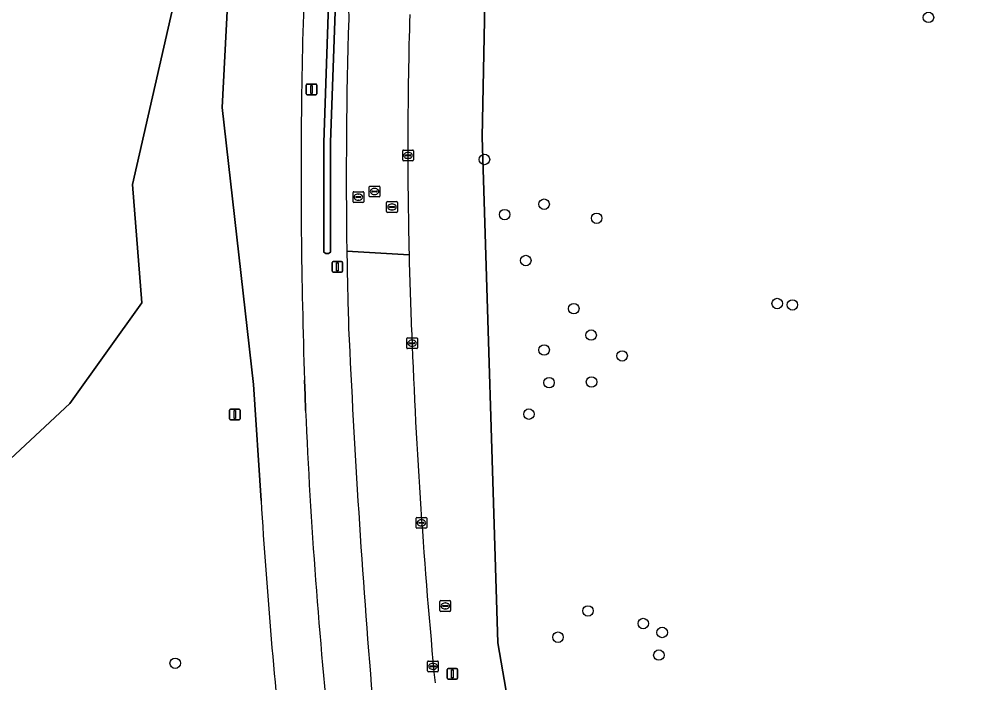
# Model space of a CAD drawing. Extents: x 154324 to 155744, y 382937 to 384188.
# Drawn here: x 155079.5 to 155168.4, y 383768.1 to 383830 of the extents above; entities that cross this region are included whole.
import ezdxf

# ---------------------------------------------------------------- set-up
doc = ezdxf.new("R2010")
doc.units = 0
for name, color, linetype in [('IMGEO_Berm_groen', 7, 'Continuous'), ('IMGEO_Boom', 7, 'Continuous'), ('IMGEO_Brandkraan', 7, 'Continuous'), ('IMGEO_Greppel_droge_sloot', 7, 'Continuous'), ('IMGEO_Groenvoorziening', 7, 'Continuous'), ('IMGEO_Kolk', 7, 'Continuous'), ('IMGEO_Lichtmast', 7, 'Continuous'), ('IMGEO_Loofbos', 7, 'Continuous'), ('IMGEO_Rijbaan_lokaal_gesloten', 7, 'Continuous'), ('IMGEO_Rijbaan_regionaal_gesloten', 7, 'Continuous'), ('IMGEO_Rioolput', 7, 'Continuous')]:
    doc.layers.add(name, color=color, linetype=linetype)

msp = doc.modelspace()

# ---------------------------------------------------------------- linework, layer by layer
at = {"layer": 'IMGEO_Berm_groen'}
msp.add_lwpolyline([(155110.107, 383849.935), (155109.176, 383836.835), (155108.537, 383818.474), (155108.537, 383808.271), (155108.329, 383808.123), (155108.077, 383808.123), (155107.893, 383808.271), (155107.892, 383818.485), (155108.532, 383836.869), (155109.464, 383849.991), (155110.57, 383860.87), (155111.939, 383868.531), (155113.364, 383874.14), (155114.963, 383879.428), (155115.139, 383879.56), (155115.493, 383879.503), (155115.58, 383879.242), (155113.985, 383873.967), (155112.57, 383868.395), (155111.209, 383860.78)], close=True, dxfattribs=at)
for points in [[(155168.374, 383615.468), (155167.784, 383630.808), (155163.064, 383647.918), (155154.214, 383652.048), (155144.774, 383683.319), (155130.024, 383737.6), (155124.123, 383771.821), (155122.648, 383819.022), (155123.238, 383848.523)], [(155106.107, 383796.319), (155106.157, 383794.91), (155106.21, 383793.501)]]:
    msp.add_lwpolyline(points, dxfattribs=at)
for centre, radius, start, end in [((155242.615, 383834.12), 132.454, 167.38348, 181.78494), ((155652.78, 383813.9), 547.029, 176.23977, 178.9513), ((155572.976, 383815.433), 462.98, 178.19776, 180.87527), ((155533.783, 383818.016), 418.055, 178.30136, 181.37118), ((155677.496, 383815.604), 571.715, 179.1674, 181.93309), ((155591.719, 383815.911), 481.728, 180.89797, 181.75575), ((155537.406, 383818.118), 421.681, 181.37329, 182.38775), ((156035.687, 383843.058), 926.419, 182.592668, 184.721181), ((155684.681, 383822.259), 569.004, 182.18647, 185.46277), ((155598.829, 383814.328), 493.059, 182.42093, 186.10803)]:
    msp.add_arc(centre, radius, start, end, dxfattribs=at)
at = {"layer": 'IMGEO_Boom'}
for centre in [(155164.231, 383830.149), (155122.865, 383816.903), (155128.424, 383812.733), (155124.75, 383811.761), (155133.323, 383811.419), (155126.722, 383807.48), (155150.144, 383803.47), (155131.192, 383802.99), (155151.556, 383803.339), (155132.806, 383800.526), (155128.425, 383799.139), (155135.695, 383798.58), (155128.887, 383796.093), (155132.841, 383796.152), (155127.013, 383793.159), (155132.511, 383774.805), (155137.663, 383773.626), (155129.721, 383772.354), (155139.424, 383772.795), (155139.115, 383770.689), (155094.062, 383769.926)]:
    msp.add_circle(centre, 0.489, dxfattribs=at)
at = {"layer": 'IMGEO_Brandkraan'}
for p, q in [((155118.716, 383774.841), (155118.716, 383775.693)), ((155118.791, 383775.767), (155119.643, 383775.767)), ((155119.204, 383775.547), (155119.229, 383775.547)), ((155119.717, 383775.693), (155119.717, 383774.841)), ((155119.643, 383774.767), (155118.791, 383774.767)), ((155118.975, 383775.261), (155118.975, 383775.273)), ((155119.413, 383775.224), (155119.015, 383775.224)), ((155119.018, 383775.31), (155119.416, 383775.31)), ((155119.227, 383774.987), (155119.202, 383774.987)), ((155119.459, 383775.273), (155119.459, 383775.261))]:
    msp.add_line(p, q, dxfattribs=at)
for points in [[(155118.716, 383774.841), (155118.716, 383775.693)], [(155118.791, 383775.767), (155119.643, 383775.767)], [(155119.717, 383775.693), (155119.717, 383774.841)], [(155119.643, 383774.767), (155118.791, 383774.767)]]:
    msp.add_lwpolyline(points, dxfattribs=at)
for centre, radius, start, end in [((155118.793, 383775.691), 0.0765, 91.55205, 178.44795), ((155118.793, 383775.691), 0.0765, 91.55205, 178.44795), ((155119.641, 383775.691), 0.0765, 1.55205, 88.44795), ((155119.641, 383775.691), 0.0765, 1.55205, 88.44795), ((155118.793, 383774.843), 0.0765, 181.55205, 268.44795), ((155118.793, 383774.843), 0.0765, 181.55205, 268.44795), ((155119.015, 383775.27), 0.0403, 85.87752, 175.75265), ((155119.012, 383775.26), 0.0366, 178.93798, 274.71019), ((155119.416, 383775.267), 0.043, 264.86636, 352.45326), ((155119.42, 383775.272), 0.0386, 1.73085, 96.63898), ((155119.641, 383774.843), 0.0765, 271.55205, 358.44795), ((155119.641, 383774.843), 0.0765, 271.55205, 358.44795)]:
    msp.add_arc(centre, radius, start, end, dxfattribs=at)
for centre, major_axis, ratio, start_param, end_param in [((155119.203, 383775.267), (-0.387, 0.002), 0.722429, 4.712389, 7.853982), ((155119.228, 383775.267), (-0.39, 0.002), 0.717154, 1.570796, 4.712389)]:
    msp.add_ellipse(centre, major_axis=major_axis, ratio=ratio, start_param=start_param, end_param=end_param, dxfattribs=at)
at = {"layer": 'IMGEO_Greppel_droge_sloot'}
msp.add_lwpolyline([(155108.537, 383808.271), (155108.537, 383818.474), (155109.176, 383836.835), (155110.107, 383849.935), (155111.209, 383860.78), (155112.57, 383868.395), (155113.985, 383873.967), (155115.58, 383879.242), (155115.493, 383879.503), (155115.139, 383879.56), (155114.963, 383879.428), (155113.364, 383874.14), (155111.939, 383868.531), (155110.57, 383860.87), (155109.464, 383849.991), (155108.532, 383836.869), (155107.892, 383818.485), (155107.893, 383808.271), (155108.077, 383808.123), (155108.329, 383808.123)], close=True, dxfattribs=at)
at = {"layer": 'IMGEO_Groenvoorziening'}
for points in [[(155069.285, 383874.529), (155080.692, 383874.827), (155082.154, 383884.448), (155090.991, 383891.373), (155095.198, 383876.353), (155100.93, 383874.849), (155098.508, 383861.168), (155093.937, 383854.607), (155096.271, 383847.934), (155092.626, 383838.011), (155094.048, 383832.049), (155090.086, 383814.579), (155090.948, 383803.547), (155084.251, 383794.137), (155073.153, 383783.839)], [(155123.238, 383848.523), (155122.648, 383819.022), (155124.123, 383771.821), (155130.024, 383737.6), (155144.774, 383683.319), (155154.214, 383652.048), (155163.064, 383647.918), (155167.784, 383630.808), (155168.374, 383615.468)], [(155102.058, 383785.115), (155101.338, 383795.918), (155098.439, 383821.761), (155099.462, 383841.511)]]:
    msp.add_lwpolyline(points, dxfattribs=at)
msp.add_arc((155648.325, 383818.413), 547.281, 183.48821, 186.20277, dxfattribs=at)
at = {"layer": 'IMGEO_Kolk'}
for p, q in [((155115.253, 383816.853), (155115.253, 383817.705)), ((155115.328, 383817.779), (155116.18, 383817.779)), ((155115.512, 383817.273), (155115.512, 383817.285)), ((155115.555, 383817.322), (155115.953, 383817.322)), ((155115.741, 383817.559), (155115.766, 383817.559)), ((155115.996, 383817.285), (155115.996, 383817.273)), ((155116.254, 383817.705), (155116.254, 383816.853)), ((155116.18, 383816.779), (155115.328, 383816.779)), ((155115.95, 383817.236), (155115.552, 383817.236)), ((155115.764, 383816.999), (155115.739, 383816.999)), ((155115.627, 383799.342), (155115.627, 383800.194)), ((155115.702, 383800.268), (155116.554, 383800.268)), ((155115.886, 383799.762), (155115.886, 383799.774)), ((155116.324, 383799.725), (155115.926, 383799.725)), ((155115.929, 383799.811), (155116.327, 383799.811)), ((155116.138, 383799.488), (155116.113, 383799.488)), ((155116.115, 383800.048), (155116.14, 383800.048)), ((155116.37, 383799.774), (155116.37, 383799.762)), ((155116.628, 383800.194), (155116.628, 383799.342)), ((155116.554, 383799.268), (155115.702, 383799.268)), ((155116.569, 383783.521), (155117.421, 383783.521)), ((155116.494, 383782.595), (155116.494, 383783.447)), ((155116.753, 383783.015), (155116.753, 383783.027)), ((155117.191, 383782.978), (155116.793, 383782.978)), ((155116.796, 383783.064), (155117.194, 383783.064)), ((155117.005, 383782.741), (155116.98, 383782.741)), ((155116.982, 383783.301), (155117.007, 383783.301)), ((155117.237, 383783.027), (155117.237, 383783.015)), ((155117.495, 383783.447), (155117.495, 383782.595)), ((155117.421, 383782.521), (155116.569, 383782.521)), ((155117.566, 383769.207), (155117.566, 383770.059)), ((155117.641, 383770.133), (155118.493, 383770.133)), ((155117.825, 383769.627), (155117.825, 383769.639)), ((155118.263, 383769.59), (155117.865, 383769.59)), ((155117.868, 383769.676), (155118.266, 383769.676)), ((155118.077, 383769.353), (155118.052, 383769.353)), ((155118.054, 383769.913), (155118.079, 383769.913)), ((155118.309, 383769.639), (155118.309, 383769.627)), ((155118.567, 383770.059), (155118.567, 383769.207)), ((155118.493, 383769.133), (155117.641, 383769.133))]:
    msp.add_line(p, q, dxfattribs=at)
for points in [[(155115.253, 383816.853), (155115.253, 383817.705)], [(155115.328, 383817.779), (155116.18, 383817.779)], [(155116.254, 383817.705), (155116.254, 383816.853)], [(155116.18, 383816.779), (155115.328, 383816.779)], [(155115.627, 383799.342), (155115.627, 383800.194)], [(155115.702, 383800.268), (155116.554, 383800.268)], [(155116.628, 383800.194), (155116.628, 383799.342)], [(155116.554, 383799.268), (155115.702, 383799.268)], [(155116.569, 383783.521), (155117.421, 383783.521)], [(155116.494, 383782.595), (155116.494, 383783.447)], [(155117.495, 383783.447), (155117.495, 383782.595)], [(155117.421, 383782.521), (155116.569, 383782.521)], [(155117.566, 383769.207), (155117.566, 383770.059)], [(155117.641, 383770.133), (155118.493, 383770.133)], [(155118.567, 383770.059), (155118.567, 383769.207)], [(155118.493, 383769.133), (155117.641, 383769.133)]]:
    msp.add_lwpolyline(points, dxfattribs=at)
for centre, radius, start, end in [((155115.33, 383817.703), 0.0765, 91.55205, 178.44795), ((155115.33, 383817.703), 0.0765, 91.55205, 178.44795), ((155115.552, 383817.282), 0.0403, 85.87752, 175.75265), ((155115.549, 383817.272), 0.0366, 178.93798, 274.71019), ((155115.953, 383817.279), 0.043, 264.86636, 352.45326), ((155115.957, 383817.284), 0.0386, 1.73085, 96.63898), ((155116.178, 383817.703), 0.0765, 1.55205, 88.44795), ((155116.178, 383817.703), 0.0765, 1.55205, 88.44795), ((155115.33, 383816.855), 0.0765, 181.55205, 268.44795), ((155115.33, 383816.855), 0.0765, 181.55205, 268.44795), ((155116.178, 383816.855), 0.0765, 271.55205, 358.44795), ((155116.178, 383816.855), 0.0765, 271.55205, 358.44795), ((155115.704, 383800.192), 0.0765, 91.55205, 178.44795), ((155115.704, 383800.192), 0.0765, 91.55205, 178.44795), ((155115.926, 383799.771), 0.0403, 85.87752, 175.75265), ((155115.923, 383799.761), 0.0366, 178.93798, 274.71019), ((155116.327, 383799.768), 0.043, 264.86636, 352.45326), ((155116.331, 383799.773), 0.0386, 1.73085, 96.63898), ((155116.552, 383800.192), 0.0765, 1.55205, 88.44795), ((155116.552, 383800.192), 0.0765, 1.55205, 88.44795), ((155115.704, 383799.344), 0.0765, 181.55205, 268.44795), ((155115.704, 383799.344), 0.0765, 181.55205, 268.44795), ((155116.552, 383799.344), 0.0765, 271.55205, 358.44795), ((155116.552, 383799.344), 0.0765, 271.55205, 358.44795), ((155116.571, 383783.445), 0.0765, 91.55205, 178.44795), ((155116.571, 383783.445), 0.0765, 91.55205, 178.44795), ((155117.419, 383783.445), 0.0765, 1.55205, 88.44795), ((155117.419, 383783.445), 0.0765, 1.55205, 88.44795), ((155116.571, 383782.597), 0.0765, 181.55205, 268.44795), ((155116.571, 383782.597), 0.0765, 181.55205, 268.44795), ((155116.793, 383783.024), 0.0403, 85.87752, 175.75265), ((155116.79, 383783.014), 0.0366, 178.93798, 274.71019), ((155117.194, 383783.021), 0.043, 264.86636, 352.45326), ((155117.198, 383783.026), 0.0386, 1.73085, 96.63898), ((155117.419, 383782.597), 0.0765, 271.55205, 358.44795), ((155117.419, 383782.597), 0.0765, 271.55205, 358.44795), ((155117.643, 383770.057), 0.0765, 91.55205, 178.44795), ((155117.643, 383770.057), 0.0765, 91.55205, 178.44795), ((155117.865, 383769.636), 0.0403, 85.87752, 175.75265), ((155117.862, 383769.626), 0.0366, 178.93798, 274.71019), ((155118.266, 383769.633), 0.043, 264.86636, 352.45326), ((155118.27, 383769.638), 0.0386, 1.73085, 96.63898), ((155118.491, 383770.057), 0.0765, 1.55205, 88.44795), ((155118.491, 383770.057), 0.0765, 1.55205, 88.44795), ((155117.643, 383769.209), 0.0765, 181.55205, 268.44795), ((155117.643, 383769.209), 0.0765, 181.55205, 268.44795), ((155118.491, 383769.209), 0.0765, 271.55205, 358.44795), ((155118.491, 383769.209), 0.0765, 271.55205, 358.44795)]:
    msp.add_arc(centre, radius, start, end, dxfattribs=at)
for centre, major_axis, ratio, start_param, end_param in [((155115.74, 383817.279), (-0.387, 0.002), 0.722429, 4.712389, 7.853982), ((155115.765, 383817.279), (-0.39, 0.002), 0.717154, 1.570796, 4.712389), ((155116.114, 383799.768), (-0.387, 0.002), 0.722429, 4.712389, 7.853982), ((155116.139, 383799.768), (-0.39, 0.002), 0.717154, 1.570796, 4.712389), ((155116.981, 383783.021), (-0.387, 0.002), 0.722429, 4.712389, 7.853982), ((155117.006, 383783.021), (-0.39, 0.002), 0.717154, 1.570796, 4.712389), ((155118.053, 383769.633), (-0.387, 0.002), 0.722429, 4.712389, 7.853982), ((155118.078, 383769.633), (-0.39, 0.002), 0.717154, 1.570796, 4.712389)]:
    msp.add_ellipse(centre, major_axis=major_axis, ratio=ratio, start_param=start_param, end_param=end_param, dxfattribs=at)
at = {"layer": 'IMGEO_Lichtmast'}
for p, q in [((155106.26, 383823.037), (155106.26, 383823.837)), ((155106.26, 383823.837), (155106.26, 383823.037)), ((155106.36, 383823.937), (155107.15, 383823.937)), ((155107.15, 383823.937), (155106.36, 383823.937)), ((155107.25, 383823.837), (155107.25, 383823.037)), ((155107.25, 383823.037), (155107.25, 383823.837)), ((155107.15, 383822.937), (155106.36, 383822.937)), ((155106.36, 383822.937), (155107.15, 383822.937)), ((155108.668, 383806.482), (155108.668, 383807.282)), ((155108.668, 383807.282), (155108.668, 383806.482)), ((155108.768, 383807.382), (155109.558, 383807.382)), ((155109.558, 383807.382), (155108.768, 383807.382)), ((155109.658, 383807.282), (155109.658, 383806.482)), ((155109.658, 383806.482), (155109.658, 383807.282)), ((155109.558, 383806.382), (155108.768, 383806.382)), ((155108.768, 383806.382), (155109.558, 383806.382)), ((155099.119, 383792.731), (155099.119, 383793.531)), ((155099.119, 383793.531), (155099.119, 383792.731)), ((155099.219, 383793.631), (155100.009, 383793.631)), ((155100.009, 383793.631), (155099.219, 383793.631)), ((155100.109, 383793.531), (155100.109, 383792.731)), ((155100.109, 383792.731), (155100.109, 383793.531)), ((155100.009, 383792.631), (155099.219, 383792.631)), ((155099.219, 383792.631), (155100.009, 383792.631)), ((155119.382, 383768.542), (155119.382, 383769.342)), ((155119.382, 383769.342), (155119.382, 383768.542)), ((155119.482, 383769.442), (155120.272, 383769.442)), ((155120.272, 383769.442), (155119.482, 383769.442)), ((155120.372, 383769.342), (155120.372, 383768.542)), ((155120.372, 383768.542), (155120.372, 383769.342)), ((155120.272, 383768.442), (155119.482, 383768.442)), ((155119.482, 383768.442), (155120.272, 383768.442))]:
    msp.add_line(p, q, dxfattribs=at)
for points in [[(155106.68, 383823.812), (155106.83, 383823.812), (155106.83, 383823.062), (155106.68, 383823.062), (155106.68, 383823.812)], [(155109.088, 383807.257), (155109.238, 383807.257), (155109.238, 383806.507), (155109.088, 383806.507), (155109.088, 383807.257)], [(155099.539, 383793.506), (155099.689, 383793.506), (155099.689, 383792.756), (155099.539, 383792.756), (155099.539, 383793.506)], [(155119.802, 383769.317), (155119.952, 383769.317), (155119.952, 383768.567), (155119.802, 383768.567), (155119.802, 383769.317)]]:
    msp.add_lwpolyline(points, dxfattribs=at)
for centre, start, end in [((155106.36, 383823.837), 90, 180), ((155106.36, 383823.837), 90, 180), ((155107.15, 383823.837), 0, 90), ((155107.15, 383823.837), 360, 90), ((155106.36, 383823.037), 180, 270), ((155106.36, 383823.037), 180, 270), ((155107.15, 383823.037), 270, 0), ((155107.15, 383823.037), 270, 0), ((155108.768, 383807.282), 90, 180), ((155108.768, 383807.282), 90, 180), ((155109.558, 383807.282), 0, 90), ((155109.558, 383807.282), 360, 90), ((155108.768, 383806.482), 180, 270), ((155108.768, 383806.482), 180, 270), ((155109.558, 383806.482), 270, 0), ((155109.558, 383806.482), 270, 0), ((155099.219, 383793.531), 90, 180), ((155099.219, 383793.531), 90, 180), ((155100.009, 383793.531), 0, 90), ((155100.009, 383793.531), 360, 90), ((155099.219, 383792.731), 180, 270), ((155099.219, 383792.731), 180, 270), ((155100.009, 383792.731), 270, 0), ((155100.009, 383792.731), 270, 0), ((155119.482, 383769.342), 90, 180), ((155119.482, 383769.342), 90, 180), ((155120.272, 383769.342), 0, 90), ((155120.272, 383769.342), 360, 90), ((155119.482, 383768.542), 180, 270), ((155119.482, 383768.542), 180, 270), ((155120.272, 383768.542), 270, 0), ((155120.272, 383768.542), 270, 0)]:
    msp.add_arc(centre, 0.1, start, end, dxfattribs=at)
at = {"layer": 'IMGEO_Loofbos'}
msp.add_lwpolyline([(155073.153, 383783.839), (155084.251, 383794.137), (155090.948, 383803.547), (155090.086, 383814.579), (155094.048, 383832.049), (155092.626, 383838.011), (155096.271, 383847.934), (155093.937, 383854.607), (155098.508, 383861.168), (155100.93, 383874.849), (155095.198, 383876.353), (155090.991, 383891.373), (155082.154, 383884.448), (155080.692, 383874.827), (155069.285, 383874.529)], dxfattribs=at)
at = {"layer": 'IMGEO_Rijbaan_lokaal_gesloten'}
for points in [[(155110.05, 383808.361), (155115.847, 383808.012)], [(155115.847, 383808.012), (155110.05, 383808.361)]]:
    msp.add_lwpolyline(points, dxfattribs=at)
for centre, radius, start, end in [((155242.615, 383834.12), 132.454, 167.38348, 181.78494), ((155572.976, 383815.433), 462.98, 178.19776, 180.87527), ((155533.783, 383818.016), 418.055, 178.30136, 181.37118), ((155591.719, 383815.911), 481.728, 180.89797, 181.75575), ((155537.406, 383818.118), 421.681, 181.37329, 182.38775), ((156035.687, 383843.058), 926.419, 182.592668, 184.721181), ((155684.681, 383822.259), 569.004, 182.18647, 185.46277)]:
    msp.add_arc(centre, radius, start, end, dxfattribs=at)
at = {"layer": 'IMGEO_Rijbaan_regionaal_gesloten'}
for points in [[(155099.462, 383841.511), (155098.439, 383821.761), (155101.338, 383795.918), (155102.058, 383785.115)], [(155106.21, 383793.501), (155106.157, 383794.91), (155106.107, 383796.319)]]:
    msp.add_lwpolyline(points, dxfattribs=at)
for centre, radius, start, end in [((155652.78, 383813.9), 547.029, 176.23977, 178.9513), ((155677.496, 383815.604), 571.715, 179.1674, 181.93309), ((155598.829, 383814.328), 493.059, 182.42093, 186.10803), ((155648.325, 383818.413), 547.281, 183.48821, 186.20277)]:
    msp.add_arc(centre, radius, start, end, dxfattribs=at)
at = {"layer": 'IMGEO_Rioolput'}
for p, q in [((155110.624, 383812.965), (155110.624, 383813.817)), ((155110.699, 383813.891), (155111.551, 383813.891)), ((155111.625, 383813.817), (155111.625, 383812.965)), ((155112.127, 383813.491), (155112.127, 383814.343)), ((155112.202, 383814.417), (155113.054, 383814.417)), ((155112.386, 383813.911), (155112.386, 383813.923)), ((155112.824, 383813.874), (155112.426, 383813.874)), ((155112.429, 383813.96), (155112.827, 383813.96)), ((155112.615, 383814.197), (155112.64, 383814.197)), ((155112.87, 383813.923), (155112.87, 383813.911)), ((155113.128, 383814.343), (155113.128, 383813.491)), ((155111.551, 383812.891), (155110.699, 383812.891)), ((155110.883, 383813.385), (155110.883, 383813.397)), ((155111.321, 383813.348), (155110.923, 383813.348)), ((155110.926, 383813.434), (155111.324, 383813.434)), ((155111.135, 383813.111), (155111.11, 383813.111)), ((155111.112, 383813.671), (155111.137, 383813.671)), ((155111.367, 383813.397), (155111.367, 383813.385)), ((155113.054, 383813.417), (155112.202, 383813.417)), ((155112.638, 383813.637), (155112.613, 383813.637)), ((155113.756, 383812.045), (155113.756, 383812.897)), ((155113.831, 383812.971), (155114.683, 383812.971)), ((155114.757, 383812.897), (155114.757, 383812.045)), ((155114.683, 383811.971), (155113.831, 383811.971)), ((155114.015, 383812.465), (155114.015, 383812.477)), ((155114.453, 383812.428), (155114.055, 383812.428)), ((155114.058, 383812.514), (155114.456, 383812.514)), ((155114.267, 383812.191), (155114.242, 383812.191)), ((155114.244, 383812.751), (155114.269, 383812.751)), ((155114.499, 383812.477), (155114.499, 383812.465))]:
    msp.add_line(p, q, dxfattribs=at)
for points in [[(155110.624, 383812.965), (155110.624, 383813.817)], [(155110.699, 383813.891), (155111.551, 383813.891)], [(155111.625, 383813.817), (155111.625, 383812.965)], [(155112.127, 383813.491), (155112.127, 383814.343)], [(155112.202, 383814.417), (155113.054, 383814.417)], [(155113.128, 383814.343), (155113.128, 383813.491)], [(155111.551, 383812.891), (155110.699, 383812.891)], [(155113.054, 383813.417), (155112.202, 383813.417)], [(155113.756, 383812.045), (155113.756, 383812.897)], [(155113.831, 383812.971), (155114.683, 383812.971)], [(155114.757, 383812.897), (155114.757, 383812.045)], [(155114.683, 383811.971), (155113.831, 383811.971)]]:
    msp.add_lwpolyline(points, dxfattribs=at)
for centre, radius, start, end in [((155110.701, 383813.815), 0.0765, 91.55205, 178.44795), ((155110.701, 383813.815), 0.0765, 91.55205, 178.44795), ((155111.549, 383813.815), 0.0765, 1.55205, 88.44795), ((155111.549, 383813.815), 0.0765, 1.55205, 88.44795), ((155112.204, 383814.341), 0.0765, 91.55205, 178.44795), ((155112.204, 383814.341), 0.0765, 91.55205, 178.44795), ((155112.426, 383813.92), 0.0403, 85.87752, 175.75265), ((155112.423, 383813.91), 0.0366, 178.93798, 274.71019), ((155112.827, 383813.917), 0.043, 264.86636, 352.45326), ((155112.831, 383813.922), 0.0386, 1.73085, 96.63898), ((155113.052, 383814.341), 0.0765, 1.55205, 88.44795), ((155113.052, 383814.341), 0.0765, 1.55205, 88.44795), ((155110.701, 383812.967), 0.0765, 181.55205, 268.44795), ((155110.701, 383812.967), 0.0765, 181.55205, 268.44795), ((155110.923, 383813.394), 0.0403, 85.87752, 175.75265), ((155110.92, 383813.384), 0.0366, 178.93798, 274.71019), ((155111.324, 383813.391), 0.043, 264.86636, 352.45326), ((155111.328, 383813.396), 0.0386, 1.73085, 96.63898), ((155111.549, 383812.967), 0.0765, 271.55205, 358.44795), ((155111.549, 383812.967), 0.0765, 271.55205, 358.44795), ((155112.204, 383813.493), 0.0765, 181.55205, 268.44795), ((155112.204, 383813.493), 0.0765, 181.55205, 268.44795), ((155113.052, 383813.493), 0.0765, 271.55205, 358.44795), ((155113.052, 383813.493), 0.0765, 271.55205, 358.44795), ((155113.833, 383812.895), 0.0765, 91.55205, 178.44795), ((155113.833, 383812.895), 0.0765, 91.55205, 178.44795), ((155114.681, 383812.895), 0.0765, 1.55205, 88.44795), ((155114.681, 383812.895), 0.0765, 1.55205, 88.44795), ((155113.833, 383812.047), 0.0765, 181.55205, 268.44795), ((155113.833, 383812.047), 0.0765, 181.55205, 268.44795), ((155114.055, 383812.474), 0.0403, 85.87752, 175.75265), ((155114.052, 383812.464), 0.0366, 178.93798, 274.71019), ((155114.456, 383812.471), 0.043, 264.86636, 352.45326), ((155114.46, 383812.476), 0.0386, 1.73085, 96.63898), ((155114.681, 383812.047), 0.0765, 271.55205, 358.44795), ((155114.681, 383812.047), 0.0765, 271.55205, 358.44795)]:
    msp.add_arc(centre, radius, start, end, dxfattribs=at)
for centre, major_axis, ratio, start_param, end_param in [((155112.614, 383813.917), (-0.387, 0.002), 0.722429, 4.712389, 7.853982), ((155112.639, 383813.917), (-0.39, 0.002), 0.717154, 1.570796, 4.712389), ((155111.111, 383813.391), (-0.387, 0.002), 0.722429, 4.712389, 7.853982), ((155111.136, 383813.391), (-0.39, 0.002), 0.717154, 1.570796, 4.712389), ((155114.243, 383812.471), (-0.387, 0.002), 0.722429, 4.712389, 7.853982), ((155114.268, 383812.471), (-0.39, 0.002), 0.717154, 1.570796, 4.712389)]:
    msp.add_ellipse(centre, major_axis=major_axis, ratio=ratio, start_param=start_param, end_param=end_param, dxfattribs=at)

doc.saveas('drawing.dxf')
